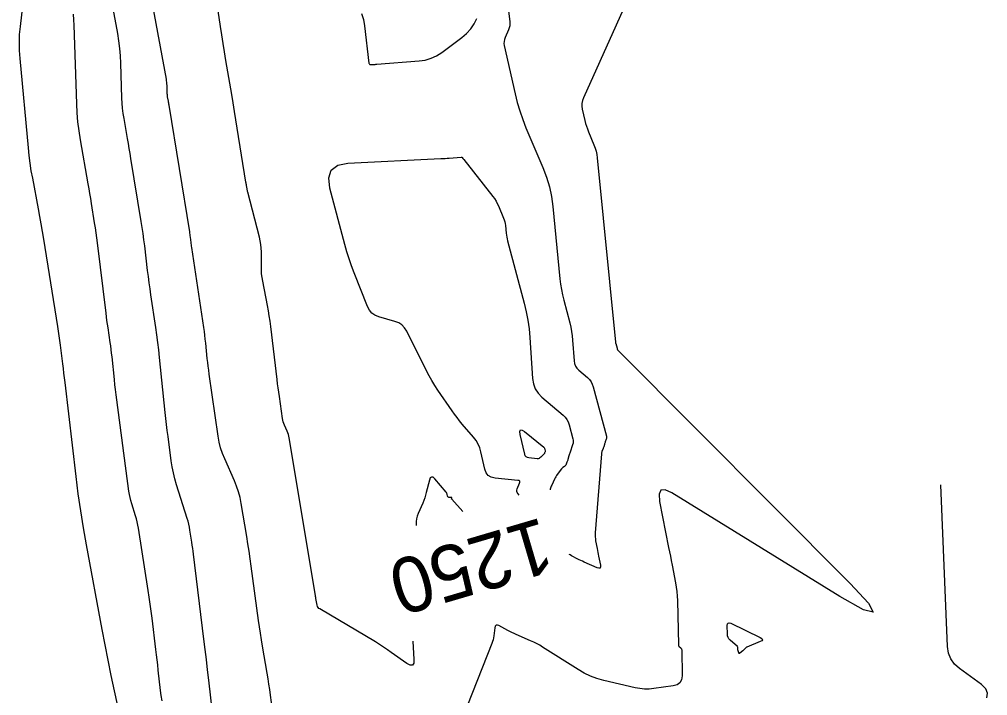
# Model space of a CAD drawing. Extents: x 658976 to 668726, y 639543 to 647196.
# Drawn here: x 662534.6 to 662640.1, y 642681.2 to 642754.7 of the extents above; entities that cross this region are included whole.
import ezdxf

# ---------------------------------------------------------------- set-up
doc = ezdxf.new("R2010")
doc.units = 0
for name, color, linetype in [('Ex_Contour Labels', 7, 'Continuous'), ('Ex_Major Contours', 7, 'Continuous'), ('Ex_Minor Contours', 7, 'Continuous')]:
    doc.layers.add(name, color=color, linetype=linetype)

msp = doc.modelspace()

# ---------------------------------------------------------------- linework, layer by layer
at = {"layer": 'Ex_Major Contours'}
for points in [[(662587.51, 642759.02), (662588.04, 642754.5), (662588.05, 642754.27), (662588.03, 642754.05), (662587.98, 642753.83), (662587.9, 642753.62), (662587.52, 642752.78), (662587.45, 642752.56), (662587.41, 642752.35), (662587.4, 642752.13), (662587.43, 642751.9), (662588.62, 642746.65), (662588.85, 642745.71), (662589.13, 642744.78), (662589.44, 642743.86), (662589.8, 642742.96), (662591.64, 642738.62), (662592.04, 642737.59), (662592.35, 642736.54), (662592.58, 642735.47), (662592.73, 642734.37), (662593.5, 642726.5), (662593.57, 642725.92), (662593.66, 642725.34), (662593.78, 642724.76), (662593.91, 642724.19), (662594.57, 642721.71), (662594.68, 642721.24), (662594.77, 642720.77), (662594.84, 642720.3), (662594.88, 642719.83), (662595.03, 642717.58), (662595.08, 642717.28), (662595.18, 642717.02), (662595.34, 642716.78), (662595.54, 642716.56), (662596.49, 642715.76), (662596.7, 642715.55), (662596.88, 642715.31), (662597.02, 642715.05), (662597.12, 642714.77), (662598.55, 642709.38), (662598.57, 642709.3), (662598.57, 642709.23), (662598.56, 642709.15), (662598.54, 642709.08), (662598.43, 642708.76), (662598.41, 642708.69), (662598.38, 642708.63), (662598.36, 642708.56), (662598.34, 642708.49), (662598.27, 642708.22), (662598.25, 642708.15), (662598.22, 642708.09), (662598.2, 642708.02), (662598.18, 642707.96), (662598.07, 642707.71), (662598.05, 642707.65), (662598.03, 642707.58), (662598.01, 642707.52), (662598.01, 642707.45), (662597.34, 642698.86), (662597.33, 642698.65), (662597.33, 642698.43), (662597.35, 642698.22), (662597.38, 642698.01), (662597.55, 642697.16), (662597.59, 642696.95), (662597.63, 642696.74), (662597.67, 642696.53), (662597.71, 642696.32), (662597.9, 642695.35), (662597.92, 642695.15), (662597.86, 642695.04), (662597.74, 642695.02), (662597.56, 642695.07), (662596.12, 642695.69), (662595.94, 642695.77), (662595.77, 642695.85), (662595.6, 642695.93), (662595.44, 642696.02), (662594.77, 642696.38), (662594.6, 642696.47), (662594.5, 642696.5)], [(662577.49, 642687.07), (662577.6, 642685.09), (662577.58, 642684.68), (662577.44, 642684.46), (662577.19, 642684.46), (662576.82, 642684.66), (662575.13, 642685.86), (662574.71, 642686.15), (662574.28, 642686.44), (662573.84, 642686.72), (662573.4, 642686.99), (662567.34, 642690.58), (662567.24, 642690.65), (662567.16, 642690.75), (662567.1, 642690.86), (662567.06, 642690.98), (662566.94, 642691.73), (662566.93, 642691.76), (662566.93, 642691.79), (662566.92, 642691.81), (662566.92, 642691.84), (662566.9, 642691.95), (662566.9, 642691.98), (662566.9, 642692), (662566.89, 642692.03), (662566.89, 642692.06), (662564.02, 642709.2), (662563.99, 642709.39), (662563.94, 642709.57), (662563.88, 642709.74), (662563.81, 642709.92), (662563.5, 642710.6), (662563.43, 642710.78), (662563.37, 642710.96), (662563.33, 642711.14), (662563.29, 642711.32), (662562.95, 642713.72), (662562.89, 642714.18), (662562.82, 642714.64), (662562.76, 642715.1), (662562.71, 642715.57), (662562.01, 642721.32), (662561.94, 642721.9), (662561.85, 642722.47), (662561.76, 642723.04), (662561.65, 642723.61), (662561.14, 642726.24), (662561.07, 642726.64), (662561.02, 642727.04), (662560.99, 642727.44), (662560.99, 642727.84), (662560.99, 642729.45), (662560.98, 642729.85), (662560.95, 642730.25), (662560.88, 642730.65), (662560.79, 642731.04), (662559.51, 642735.94), (662559.49, 642736.03), (662559.47, 642736.12), (662559.45, 642736.21), (662559.43, 642736.3), (662559.37, 642736.67), (662559.36, 642736.76), (662559.34, 642736.85), (662559.33, 642736.94), (662559.31, 642737.04), (662558.37, 642742.9), (662558.22, 642743.82), (662558.07, 642744.74), (662557.91, 642745.67), (662557.76, 642746.59), (662557.14, 642750.28), (662556.99, 642751.2), (662556.84, 642752.12), (662556.7, 642753.05), (662556.56, 642753.97), (662555.98, 642757.88)], [(662571.88, 642755.38), (662572.11, 642754.74), (662572.23, 642754.06), (662572.7, 642750), (662572.72, 642749.93), (662572.76, 642749.88), (662572.81, 642749.85), (662572.89, 642749.84), (662573.22, 642749.85), (662573.31, 642749.85), (662573.39, 642749.85), (662573.47, 642749.86), (662573.56, 642749.86), (662578.18, 642750.22), (662578.84, 642750.32), (662579.47, 642750.51), (662580.07, 642750.79), (662580.63, 642751.15), (662582.82, 642752.79), (662583.33, 642753.22), (662583.78, 642753.71), (662584.15, 642754.26), (662584.46, 642754.86)], [(662582.94, 642701.18), (662581.72, 642702.52), (662581.71, 642702.53), (662581.7, 642702.55), (662581.7, 642702.57), (662581.71, 642702.59), (662581.74, 642702.66), (662581.74, 642702.68), (662581.74, 642702.69), (662581.73, 642702.7), (662581.71, 642702.7), (662581.4, 642702.73), (662581.35, 642702.74), (662581.31, 642702.77), (662581.28, 642702.8), (662581.26, 642702.86), (662581.21, 642703.09), (662581.19, 642703.14), (662581.17, 642703.2), (662581.14, 642703.25), (662581.11, 642703.29), (662579.88, 642704.73), (662579.68, 642704.91), (662579.51, 642704.94), (662579.38, 642704.84), (662579.29, 642704.59), (662578.95, 642703.27), (662578.87, 642702.98), (662578.78, 642702.68), (662578.68, 642702.4), (662578.56, 642702.11), (662578.07, 642700.99), (662577.97, 642700.7), (662577.89, 642700.41), (662577.84, 642700.11), (662577.83, 642699.81), (662577.83, 642699.68)]]:
    msp.add_lwpolyline(points, dxfattribs=at)
at = {"layer": 'Ex_Minor Contours'}
for points in [[(662562.3, 642678.8), (662561.99, 642681.21), (662561.91, 642681.81), (662561.82, 642682.4), (662561.73, 642682.99), (662561.63, 642683.58), (662561.12, 642686.55), (662561, 642687.24), (662560.89, 642687.94), (662560.79, 642688.63), (662560.69, 642689.33), (662559.89, 642695.23), (662559.78, 642696.04), (662559.66, 642696.86), (662559.53, 642697.67), (662559.4, 642698.48), (662558.8, 642702.07), (662558.67, 642702.71), (662558.51, 642703.33), (662558.3, 642703.94), (662558.06, 642704.54), (662557, 642706.91), (662556.75, 642707.5), (662556.55, 642708.12), (662556.4, 642708.74), (662556.28, 642709.38), (662555.32, 642716.15), (662555.26, 642716.57), (662555.2, 642716.99), (662555.15, 642717.41), (662555.11, 642717.83), (662554.94, 642719.52), (662554.89, 642719.94), (662554.84, 642720.37), (662554.79, 642720.79), (662554.73, 642721.21), (662553.42, 642729.91), (662553.39, 642730.05), (662553.37, 642730.2), (662553.36, 642730.34), (662553.34, 642730.48), (662553.27, 642731.05), (662553.25, 642731.2), (662553.23, 642731.34), (662553.21, 642731.48), (662553.19, 642731.63), (662550.95, 642745.4), (662550.93, 642745.51), (662550.91, 642745.63), (662550.89, 642745.74), (662550.87, 642745.85), (662550.79, 642746.31), (662550.77, 642746.42), (662550.76, 642746.54), (662550.75, 642746.65), (662550.74, 642746.77), (662550.72, 642747.56), (662550.71, 642747.73), (662550.69, 642747.9), (662550.67, 642748.07), (662550.65, 642748.24), (662548.61, 642759.43)], [(662555.99, 642676.43), (662555.26, 642682.85), (662555.14, 642683.96), (662555.01, 642685.07), (662554.87, 642686.18), (662554.74, 642687.3), (662553.6, 642696.53), (662553.56, 642696.86), (662553.52, 642697.18), (662553.47, 642697.51), (662553.42, 642697.84), (662553.22, 642699.15), (662553.16, 642699.48), (662553.09, 642699.8), (662553.01, 642700.12), (662552.92, 642700.44), (662551.77, 642704.11), (662551.58, 642704.75), (662551.42, 642705.39), (662551.3, 642706.04), (662551.19, 642706.7), (662550.84, 642709.34), (662550.75, 642710), (662550.67, 642710.66), (662550.6, 642711.32), (662550.53, 642711.98), (662549.92, 642717.95), (662549.83, 642718.77), (662549.73, 642719.59), (662549.63, 642720.4), (662549.51, 642721.21), (662548.97, 642724.76), (662548.88, 642725.43), (662548.78, 642726.09), (662548.7, 642726.76), (662548.61, 642727.43), (662548.29, 642730.1), (662548.2, 642730.76), (662548.11, 642731.43), (662548.01, 642732.09), (662547.91, 642732.76), (662546.79, 642739.62), (662546.7, 642740.16), (662546.61, 642740.71), (662546.52, 642741.25), (662546.42, 642741.8), (662546.04, 642743.97), (662545.96, 642744.52), (662545.89, 642745.07), (662545.84, 642745.62), (662545.82, 642746.17), (662545.7, 642749.97), (662545.66, 642750.78), (662545.59, 642751.59), (662545.48, 642752.4), (662545.35, 642753.21), (662544.25, 642759.27)], [(662547.13, 642671.93), (662545, 642681.69), (662544.65, 642683.35), (662544.3, 642685.02), (662543.97, 642686.69), (662543.66, 642688.36), (662541.95, 642697.55), (662541.63, 642699.41), (662541.33, 642701.27), (662541.06, 642703.13), (662540.83, 642705.01), (662539.62, 642715.23), (662539.56, 642715.74), (662539.5, 642716.24), (662539.44, 642716.75), (662539.37, 642717.26), (662539.11, 642719.3), (662539.04, 642719.81), (662538.97, 642720.32), (662538.9, 642720.82), (662538.82, 642721.33), (662537.3, 642730.82), (662537.16, 642731.65), (662537.02, 642732.48), (662536.88, 642733.31), (662536.72, 642734.14), (662536.1, 642737.45), (662535.95, 642738.28), (662535.82, 642739.11), (662535.72, 642739.95), (662535.63, 642740.78), (662534.72, 642750.48), (662534.66, 642751.36), (662534.65, 642752.23), (662534.68, 642753.11), (662534.76, 642753.98), (662535.17, 642757.48)], [(662601.4, 642758.12), (662596.05, 642746.21), (662595.94, 642745.91), (662595.88, 642745.61), (662595.88, 642745.3), (662595.92, 642744.99), (662596.2, 642743.74), (662596.28, 642743.43), (662596.37, 642743.12), (662596.48, 642742.82), (662596.6, 642742.52), (662597.2, 642741.09), (662597.33, 642740.75), (662597.44, 642740.41), (662597.51, 642740.05), (662597.56, 642739.69), (662599.53, 642719.62), (662599.53, 642719.61), (662599.53, 642719.6), (662599.53, 642719.6), (662599.54, 642719.59), (662599.54, 642719.55), (662599.55, 642719.55), (662599.55, 642719.54), (662599.55, 642719.53), (662599.55, 642719.53), (662599.55, 642719.5), (662599.55, 642719.49), (662599.55, 642719.49), (662599.55, 642719.49), (662599.56, 642719.48), (662599.57, 642719.47), (662599.57, 642719.47), (662599.58, 642719.47), (662599.58, 642719.46), (662599.58, 642719.46), (662599.71, 642718.96), (662599.74, 642718.88), (662599.78, 642718.8), (662599.82, 642718.73), (662599.88, 642718.67), (662625.1, 642693.37), (662627.1, 642691.2), (662627.58, 642690.24), (662626.53, 642690.49), (662623.96, 642691.94), (662605.69, 642703.21), (662604.96, 642703.55), (662604.49, 642703.51), (662604.29, 642703.09), (662604.35, 642702.28), (662605.33, 642697.29), (662605.42, 642696.8), (662605.52, 642696.32), (662605.61, 642695.84), (662605.7, 642695.36), (662606.08, 642693.44), (662606.16, 642692.95), (662606.23, 642692.47), (662606.27, 642691.98), (662606.29, 642691.49), (662606.39, 642686.69), (662606.4, 642686.63), (662606.41, 642686.58), (662606.44, 642686.54), (662606.48, 642686.49), (662606.66, 642686.34), (662606.69, 642686.29), (662606.72, 642686.25), (662606.74, 642686.19), (662606.75, 642686.14), (662606.79, 642683.31), (662606.74, 642682.88), (662606.56, 642682.55), (662606.26, 642682.32), (662605.83, 642682.2), (662603.73, 642681.91), (662603.22, 642681.86), (662602.71, 642681.86), (662602.21, 642681.91), (662601.7, 642682), (662598.26, 642682.81), (662597.53, 642683.01), (662596.83, 642683.28), (662596.15, 642683.6), (662595.49, 642683.98), (662591.6, 642686.44), (662591.29, 642686.63), (662590.96, 642686.81), (662590.64, 642686.98), (662590.3, 642687.13), (662588.73, 642687.81), (662588.5, 642687.91), (662588.27, 642688.02), (662588.04, 642688.13), (662587.81, 642688.25), (662586.86, 642688.77), (662586.69, 642688.83), (662586.56, 642688.81), (662586.46, 642688.72), (662586.41, 642688.54), (662586.3, 642687.67), (662586.26, 642687.45), (662586.21, 642687.24), (662586.15, 642687.03), (662586.07, 642686.83), (662583.42, 642680.11)], [(662550.18, 642680.6), (662550.09, 642681.15), (662550.02, 642681.71), (662549.77, 642683.93), (662549.71, 642684.49), (662549.64, 642685.04), (662549.58, 642685.6), (662549.51, 642686.16), (662549.09, 642689.59), (662548.99, 642690.34), (662548.89, 642691.1), (662548.78, 642691.85), (662548.66, 642692.61), (662547.61, 642699.36), (662547.55, 642699.71), (662547.48, 642700.05), (662547.39, 642700.38), (662547.3, 642700.72), (662546.88, 642702.04), (662546.78, 642702.37), (662546.7, 642702.71), (662546.63, 642703.05), (662546.58, 642703.39), (662545.25, 642713.36), (662545.17, 642713.9), (662545.11, 642714.45), (662545.05, 642714.99), (662544.99, 642715.54), (662544.74, 642718.01), (662544.69, 642718.41), (662544.65, 642718.81), (662544.59, 642719.21), (662544.54, 642719.6), (662544.3, 642721.19), (662544.24, 642721.59), (662544.18, 642721.99), (662544.13, 642722.39), (662544.08, 642722.79), (662543.15, 642730.44), (662543.08, 642730.98), (662543, 642731.52), (662542.93, 642732.05), (662542.84, 642732.59), (662542.49, 642734.72), (662542.41, 642735.25), (662542.32, 642735.79), (662542.23, 642736.32), (662542.13, 642736.85), (662541.29, 642741.64), (662541.14, 642742.62), (662541.02, 642743.6), (662540.94, 642744.58), (662540.89, 642745.57), (662540.62, 642754.11), (662540.59, 642754.7), (662540.54, 642755.3)], [(662589.07, 642702.98), (662588.94, 642703.13), (662588.85, 642703.26), (662588.8, 642703.38), (662588.8, 642703.52), (662588.85, 642703.67), (662589.1, 642704.26), (662589.14, 642704.39), (662589.12, 642704.48), (662589.04, 642704.55), (662588.91, 642704.58), (662586.44, 642704.81), (662586.02, 642704.91), (662585.69, 642705.11), (662585.46, 642705.41), (662585.31, 642705.81), (662584.89, 642707.68), (662584.76, 642708.12), (662584.58, 642708.53), (662584.36, 642708.92), (662584.08, 642709.28), (662582.87, 642710.69), (662582.58, 642711.05), (662582.29, 642711.41), (662582.02, 642711.78), (662581.75, 642712.16), (662580.21, 642714.41), (662579.88, 642714.92), (662579.56, 642715.44), (662579.26, 642715.97), (662578.98, 642716.51), (662576.82, 642720.81), (662576.59, 642721.19), (662576.29, 642721.49), (662575.94, 642721.72), (662575.53, 642721.88), (662573.77, 642722.39), (662573.36, 642722.55), (662573.02, 642722.79), (662572.75, 642723.11), (662572.55, 642723.49), (662571.1, 642727.17), (662570.82, 642727.92), (662570.55, 642728.69), (662570.31, 642729.46), (662570.09, 642730.24), (662568.45, 642736.38), (662568.32, 642737.52), (662568.6, 642738.34), (662569.3, 642738.87), (662570.42, 642739.09), (662580.54, 642739.59), (662580.77, 642739.6), (662581, 642739.61), (662581.22, 642739.63), (662581.45, 642739.65), (662582.74, 642739.77), (662582.77, 642739.77), (662582.8, 642739.76), (662582.83, 642739.74), (662582.85, 642739.72), (662582.94, 642739.6), (662582.96, 642739.57), (662582.98, 642739.55), (662583, 642739.52), (662583.03, 642739.49), (662586.19, 642735.49), (662586.37, 642735.24), (662586.54, 642734.98), (662586.68, 642734.72), (662586.81, 642734.44), (662587.37, 642733.13), (662587.44, 642732.94), (662587.5, 642732.73), (662587.54, 642732.53), (662587.57, 642732.32), (662587.66, 642731.48), (662587.68, 642731.27), (662587.71, 642731.06), (662587.75, 642730.86), (662587.8, 642730.65), (662589.6, 642723.86), (662589.82, 642722.93), (662590, 642722), (662590.13, 642721.07), (662590.22, 642720.12), (662590.52, 642715.66), (662590.61, 642715.08), (662590.81, 642714.54), (662591.12, 642714.07), (662591.53, 642713.64), (662593.85, 642711.68), (662594.07, 642711.46), (662594.26, 642711.21), (662594.4, 642710.94), (662594.5, 642710.64), (662594.91, 642709.11), (662594.94, 642708.94), (662594.95, 642708.77), (662594.93, 642708.61), (662594.88, 642708.44), (662594.6, 642707.63), (662594.57, 642707.54), (662594.54, 642707.45), (662594.51, 642707.35), (662594.48, 642707.26), (662594.37, 642706.85), (662594.34, 642706.78), (662594.32, 642706.71), (662594.29, 642706.64), (662594.26, 642706.57), (662594.12, 642706.25), (662594.1, 642706.2), (662594.07, 642706.16), (662594.04, 642706.12), (662594, 642706.09), (662593.82, 642705.97), (662593.78, 642705.94), (662593.74, 642705.9), (662593.71, 642705.87), (662593.68, 642705.83), (662593.21, 642705.21), (662593.12, 642705.09), (662593.04, 642704.97), (662592.97, 642704.84), (662592.91, 642704.71), (662592.6, 642704.05), (662592.55, 642703.94), (662592.51, 642703.84), (662592.48, 642703.73), (662592.45, 642703.62), (662592.43, 642703.56)], [(662639.97, 642680.9), (662640.06, 642681.41), (662639.87, 642681.89), (662639.4, 642682.35), (662636.98, 642684.11), (662636.44, 642684.59), (662636.05, 642685.14), (662635.8, 642685.78), (662635.7, 642686.49), (662634.95, 642704.1)]]:
    msp.add_lwpolyline(points, dxfattribs=at)
for points in [[(662591.78, 642708.15), (662591.81, 642708.1), (662591.83, 642708.04), (662591.84, 642707.98), (662591.87, 642707.74), (662591.87, 642707.68), (662591.86, 642707.62), (662591.83, 642707.57), (662591.8, 642707.52), (662591.4, 642707.09), (662591.32, 642707.02), (662591.23, 642706.97), (662591.12, 642706.94), (662591.01, 642706.94), (662590.12, 642707.02), (662589.95, 642707.06), (662589.81, 642707.14), (662589.72, 642707.26), (662589.66, 642707.43), (662589.17, 642709.58), (662589.13, 642709.91), (662589.2, 642710.07), (662589.37, 642710.06), (662589.65, 642709.88), (662591.73, 642708.19)], [(662613.81, 642686.41), (662613.77, 642686.39), (662613.73, 642686.35), (662613.69, 642686.32), (662613.55, 642686.16), (662613.51, 642686.12), (662613.47, 642686.09), (662613.43, 642686.05), (662613.39, 642686.02), (662613.07, 642685.77), (662613.03, 642685.75), (662613, 642685.74), (662612.98, 642685.76), (662612.96, 642685.8), (662612.9, 642686.02), (662612.89, 642686.06), (662612.88, 642686.1), (662612.88, 642686.14), (662612.87, 642686.18), (662612.87, 642686.35), (662612.87, 642686.39), (662612.85, 642686.43), (662612.84, 642686.46), (662612.81, 642686.49), (662612.02, 642687.2), (662611.89, 642687.33), (662611.8, 642687.49), (662611.75, 642687.65), (662611.73, 642687.84), (662611.71, 642688.77), (662611.73, 642688.95), (662611.8, 642689.05), (662611.92, 642689.07), (662612.09, 642689.02), (662615.31, 642687.48), (662615.49, 642687.36), (662615.55, 642687.24), (662615.48, 642687.13), (662615.29, 642687.03), (662613.86, 642686.44)]]:
    msp.add_lwpolyline(points, close=True, dxfattribs=at)

# ---------------------------------------------------------------- texts
at = {"layer": 'Ex_Contour Labels'}
msp.add_text('1250', height=6, rotation=196.4013, dxfattribs=at).set_placement((662591.56, 642700.59))

doc.saveas('drawing.dxf')
